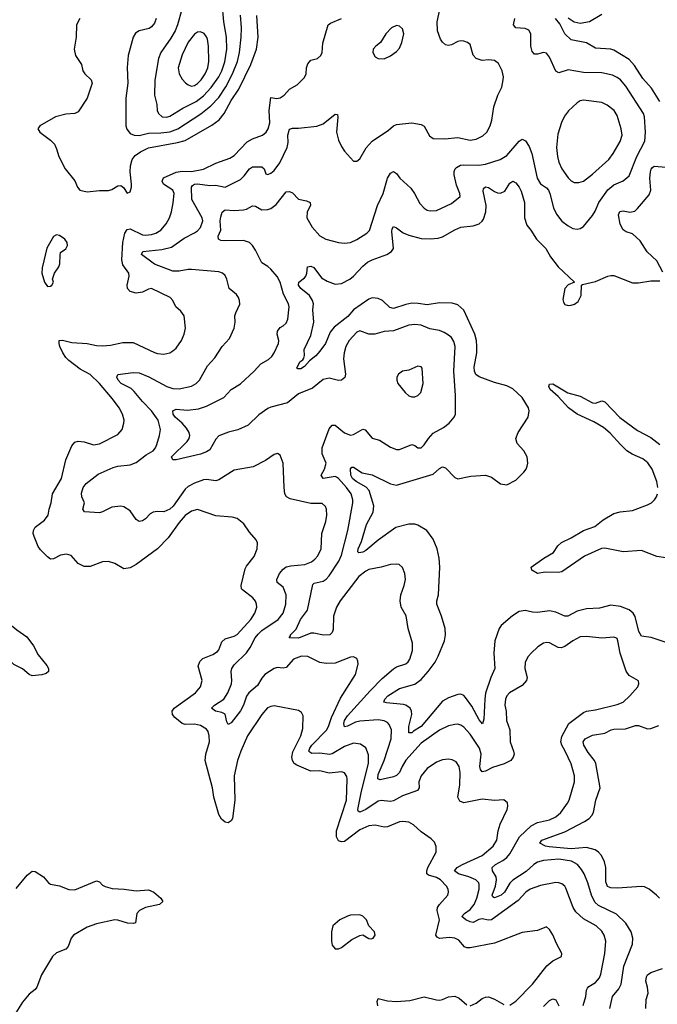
# Model space of a CAD drawing. Header units: inches. Extents: x 1682530 to 1839546, y 640742 to 791647.
# Tile 583 of 656: x 1760089 to 1764253, y 673318 to 679743. Entities that reach past the tile are written whole.
import ezdxf

# ---------------------------------------------------------------- set-up
doc = ezdxf.new("R2010")
doc.units = ezdxf.units.IN
doc.header["$MEASUREMENT"] = 0
doc.layers.add('B7667', color=7, linetype='Continuous')

msp = doc.modelspace()

# ---------------------------------------------------------------- linework, layer by layer
at = {"layer": 'B7667', "color": 5}
for points, elevation in [([(1761147.7, 679810), (1761119.5, 679710), (1761103.5, 679670), (1761076.9, 679623.1), (1761010.2, 679530), (1760995.2, 679490), (1760971, 679349), (1760970.2, 679250), (1760984.7, 679190), (1760986.7, 679150), (1760996, 679130), (1761019.3, 679110), (1761050, 679107.4), (1761070, 679114.2), (1761153.5, 679166.5), (1761241.8, 679210), (1761290, 679247.3), (1761339.1, 679300.9), (1761389.1, 679370), (1761409.5, 679410), (1761428.2, 679468.2), (1761442.3, 679550), (1761440.2, 679630), (1761423, 679730), (1761410.6, 679850.6)], 860), ([(1760480.7, 679750), (1760460.5, 679710), (1760457.6, 679630), (1760443.8, 679550), (1760453, 679510), (1760492.2, 679450), (1760502, 679410), (1760514.3, 679390), (1760554.9, 679350), (1760562.4, 679330), (1760530.2, 679230), (1760470, 679141.3), (1760450, 679131.1), (1760390, 679126.3), (1760322.8, 679110), (1760221, 679050), (1760206.8, 679030), (1760221, 679010), (1760290, 678958), (1760317.1, 678930), (1760330, 678901), (1760343.7, 678850), (1760384.9, 678770), (1760450, 678690.6), (1760465.7, 678650), (1760482, 678630), (1760530, 678619.6), (1760611, 678629), (1760670, 678628.9), (1760690, 678634.6), (1760730, 678658.9), (1760750, 678661.3), (1760767.8, 678647.8), (1760790, 678610.8), (1760810, 678620.7), (1760819.2, 678650), (1760819.8, 678670), (1760810.4, 678750), (1760811.7, 678790), (1760823.2, 678830), (1760843.4, 678856.6), (1760878.1, 678881.9), (1760930, 678907.2), (1761119.3, 678940.7), (1761170, 678955), (1761344.8, 679055.2), (1761390.6, 679089.4), (1761425.2, 679130), (1761470, 679215.2), (1761521.1, 679290), (1761599.4, 679450), (1761635.8, 679550), (1761645.5, 679630), (1761637.8, 679770)], 820), ([(1763769.8, 673310.3), (1763786, 673370), (1763789.8, 673410), (1763797, 673423), (1763806.5, 673433.5), (1763850, 673460.8), (1763875.8, 673490), (1763885, 673515), (1763911.3, 673650), (1763915.8, 673730), (1763906.6, 673770), (1763890, 673796.1), (1763854.2, 673830), (1763770, 673875.5), (1763721.9, 673921.9), (1763704.5, 673950), (1763656.5, 674076.5), (1763649.1, 674089.1), (1763630, 674104.2), (1763610, 674111.7), (1763590, 674112.5), (1763490, 674093.3), (1763423.7, 674070), (1763395.2, 674050), (1763343.6, 673996.4), (1763170, 673868.7), (1763150, 673867.7), (1763110, 673876.6), (1763088.4, 673871.6), (1763050, 673852.5), (1763030, 673856.4), (1763003.1, 673870), (1762977.4, 673890), (1762993.6, 673910), (1763030, 673937), (1763057.7, 673970), (1763074.1, 674010), (1763089.1, 674070), (1763090, 674099), (1763087.9, 674110), (1763068.3, 674130), (1763021.3, 674150), (1762955.6, 674170), (1762928.7, 674190), (1762945.6, 674210), (1762980.9, 674230), (1763108.4, 674290), (1763181.8, 674350), (1763205.3, 674390), (1763214.4, 674450), (1763226.9, 674493.1), (1763272.4, 674590), (1763277.4, 674610), (1763273.7, 674633.7), (1763250, 674651.8), (1763190, 674647.8), (1763110, 674656.1), (1762990, 674632.5), (1762963.4, 674643.4), (1762950.7, 674670), (1762963.2, 674750), (1762966.6, 674830), (1762959.8, 674870), (1762940.1, 674900.1), (1762914.1, 674914.1), (1762890, 674918), (1762850, 674914.2), (1762810, 674898.5), (1762750, 674855.8), (1762710.3, 674810), (1762696.2, 674770), (1762697.6, 674730), (1762687.3, 674712.7), (1762590, 674678.4), (1762530, 674646.2), (1762510, 674641.1), (1762450, 674648.4), (1762430, 674643.2), (1762350, 674589), (1762310, 674572.2), (1762298.9, 674578.9), (1762296.5, 674590), (1762321.2, 674710), (1762367.3, 674890), (1762365.9, 674945.9), (1762350, 674991.3), (1762315.1, 675015.1), (1762270, 675021.8), (1762210, 675001.4), (1762130, 674951.5), (1762112.3, 674947.7), (1762050, 674956), (1761995.8, 674955.8), (1761982.7, 674962.7), (1761978, 674970), (1761984.3, 674990), (1761997.5, 675010), (1762092, 675108), (1762105.9, 675130), (1762126, 675190), (1762183.3, 675316.7), (1762282, 675470), (1762298.7, 675538.7), (1762298, 675558), (1762290, 675574), (1762270, 675585.2), (1762250, 675582.7), (1762150, 675545.1), (1762090, 675541.6), (1762050, 675547.8), (1761970, 675588.6), (1761930, 675590.7), (1761878, 675570), (1761830, 675515.3), (1761810, 675511.6), (1761770, 675516.2), (1761750, 675509.8), (1761690, 675470.5), (1761670, 675446.6), (1761642, 675398), (1761586, 675350), (1761571, 675329), (1761551.1, 675270), (1761530, 675232.4), (1761470, 675154), (1761450, 675144.7), (1761440.7, 675160.7), (1761430, 675211.5), (1761410, 675221.8), (1761367.3, 675230), (1761341.1, 675250), (1761361.1, 675270), (1761421.4, 675310), (1761449, 675350), (1761471.5, 675410), (1761474.6, 675430), (1761469.8, 675490), (1761475.3, 675510), (1761490, 675532.9), (1761570, 675611.3), (1761594, 675646), (1761625.7, 675710), (1761645.5, 675734.5), (1761670, 675757.5), (1761777.6, 675830), (1761809.8, 675870), (1761828.1, 675930), (1761828.9, 675990), (1761810, 676040.5), (1761771.1, 676071.1), (1761767.4, 676090), (1761786.6, 676130), (1761810, 676158.3), (1761830, 676172.1), (1761860.4, 676179.6), (1761951.5, 676188.5), (1761994.8, 676205.2), (1762017.3, 676222.7), (1762035.6, 676244.4), (1762057.3, 676290), (1762062.8, 676390), (1762088.2, 676468.2), (1762094, 676510), (1762092, 676550), (1762086.2, 676566.2), (1762065.4, 676585.4), (1761990, 676585.7), (1761856.3, 676616.3), (1761831.6, 676630), (1761821.3, 676650), (1761815.1, 676690), (1761809.2, 676850), (1761790, 676902), (1761772.7, 676912.7), (1761750, 676906), (1761693.4, 676866.6), (1761614.4, 676825.6), (1761490, 676803.1), (1761390, 676739.7), (1761370, 676734), (1761310, 676742.4), (1761290, 676739.8), (1761230, 676718.2), (1761190, 676697.3), (1761170, 676679.4), (1761091, 676569), (1761070, 676548.6), (1761030, 676532.1), (1760986.2, 676533.8), (1760960.7, 676530), (1760941.8, 676518.2), (1760910, 676486.3), (1760890, 676473), (1760870, 676468), (1760850, 676481.6), (1760810, 676538.5), (1760770, 676563.5), (1760750, 676567.8), (1760690, 676561.8), (1760630, 676530.9), (1760610, 676526.2), (1760511.8, 676531.8), (1760502.4, 676550), (1760511.8, 676590), (1760495.1, 676630), (1760493.1, 676653.1), (1760502.6, 676690), (1760522.6, 676717.4), (1760601.7, 676778.3), (1760699.5, 676820.5), (1760730, 676829.4), (1760810, 676838), (1760850, 676853.6), (1760915.3, 676904.7), (1760961.7, 676930), (1760976.8, 676950), (1760984.8, 676970), (1761002, 677030), (1761007.7, 677070), (1760992.5, 677130), (1760950.5, 677190), (1760890, 677252.6), (1760837.6, 677317.6), (1760816, 677336), (1760752.3, 677370), (1760732.6, 677390), (1760722.4, 677410), (1760730, 677426.8), (1760830, 677441.2), (1760870, 677439.4), (1760933.2, 677413.3), (1761050, 677350.1), (1761090, 677337.1), (1761130, 677333.8), (1761210, 677352.4), (1761242.4, 677370), (1761262.6, 677390), (1761315.4, 677484.6), (1761362.4, 677537.6), (1761411.3, 677610), (1761458.2, 677661.8), (1761489.7, 677730), (1761496.8, 677770), (1761494.8, 677810), (1761499.7, 677830), (1761526.6, 677886.6), (1761525.1, 677910), (1761518.4, 677930), (1761504.5, 677950), (1761456.9, 677990), (1761442, 678050), (1761430, 678074), (1761414, 678090), (1761390, 678096.9), (1761210, 678114), (1761190, 678114), (1761130, 678101.8), (1761090, 678103.2), (1760970, 678147.4), (1760883.6, 678210), (1760893.2, 678230), (1761017.4, 678242.6), (1761080.7, 678259.2), (1761162.3, 678317.7), (1761230, 678351.3), (1761250, 678365), (1761270, 678387.6), (1761284.8, 678430), (1761281.6, 678450), (1761212.1, 678570), (1761210.7, 678649.3), (1761218.5, 678661.5), (1761229.6, 678670), (1761250, 678672.7), (1761330, 678661.2), (1761370, 678663.8), (1761430, 678651.1), (1761530, 678700.7), (1761555.8, 678724.2), (1761590, 678770.2), (1761610, 678782.4), (1761670, 678783.7), (1761684.9, 678770), (1761696.8, 678736.8), (1761710, 678732.7), (1761730, 678742.3), (1761750, 678759.6), (1761787.1, 678810), (1761836.2, 678910), (1761841.8, 678941.8), (1761839.2, 678990), (1761850, 679027.7), (1761870, 679035.8), (1761910, 679035.3), (1762030, 679048.2), (1762070, 679063.7), (1762150, 679127.3), (1762164.7, 679124.7), (1762167.7, 679107.7), (1762158.6, 679010), (1762170, 678957.3), (1762190, 678915.5), (1762210, 678886), (1762270, 678820.7), (1762290, 678820.7), (1762310, 678834.8), (1762352.1, 678907.9), (1762389.8, 678950.2), (1762497.4, 679022.6), (1762530, 679050.4), (1762550, 679059.5), (1762650, 679070.4), (1762710, 679059.3), (1762730, 679047.3), (1762765.9, 678985.8), (1762790, 678968.4), (1762866.5, 678966.5), (1762950, 678974.7), (1763030, 678957.8), (1763070, 678963), (1763114.5, 678985.5), (1763139.8, 679010), (1763160.9, 679050), (1763172.4, 679087.6), (1763184.6, 679175.4), (1763211.1, 679250), (1763236.6, 679303.4), (1763246.9, 679350), (1763248.3, 679370), (1763239.1, 679410), (1763216.8, 679456.8), (1763190, 679477.6), (1763150, 679481.3), (1763110, 679477.4), (1763069.8, 679489.8), (1763051, 679511), (1763030, 679580.9), (1763013.7, 679593.7), (1762990, 679602.9), (1762970, 679605.1), (1762950, 679600.7), (1762910, 679578.4), (1762890, 679574), (1762870, 679578.4), (1762850, 679597), (1762837, 679617), (1762817.2, 679670), (1762814.8, 679730), (1762833.7, 679810)], 760), ([(1760979.3, 679750), (1760970, 679719.6), (1760950, 679696.4), (1760933.5, 679686.5), (1760869.2, 679670.8), (1760844.5, 679655.5), (1760830, 679629.5), (1760797.1, 679510), (1760790.2, 679430.2), (1760794.2, 679330), (1760781.2, 679230), (1760783, 679050), (1760789.5, 679029.5), (1760810, 679000.3), (1760836, 678990), (1760870, 678986.8), (1760930, 679002), (1761010, 679003.9), (1761070, 679011), (1761121.6, 679030), (1761272.1, 679127.9), (1761338.2, 679181.8), (1761390, 679235.9), (1761435.9, 679304.1), (1761478.4, 679390), (1761510.8, 679470), (1761525.5, 679530), (1761536.1, 679630), (1761538.5, 679690), (1761532, 679772)], 840), ([(1763670, 679755.9), (1763710, 679728.1), (1763750, 679720.5), (1763810, 679731.4), (1763890, 679778.6)], 720), ([(1763290, 673313), (1763330, 673338), (1763438, 673450), (1763530.5, 673569.5), (1763570, 673600.9), (1763626.6, 673630), (1763629.6, 673650), (1763594.5, 673714.5), (1763570, 673772.3), (1763550, 673806), (1763530, 673822.7), (1763470, 673799.7), (1763370, 673786.9), (1763190, 673717.8), (1763030, 673686), (1763010, 673687.2), (1762994.1, 673694.1), (1762956.5, 673736.5), (1762930.7, 673750.7), (1762894.9, 673754.9), (1762830, 673748.3), (1762815.8, 673755.8), (1762807.3, 673770), (1762829.8, 673870), (1762814.8, 673930), (1762818.2, 673950), (1762830, 673970.3), (1762884.4, 674030), (1762888.7, 674050), (1762886.6, 674070), (1762875.8, 674090), (1762836.4, 674130), (1762810, 674144.7), (1762759.8, 674159.8), (1762748.7, 674170), (1762748.3, 674190), (1762754.9, 674210), (1762808.2, 674310), (1762807.8, 674347.8), (1762796.9, 674376.9), (1762777.1, 674397.1), (1762710, 674443), (1762661.6, 674490), (1762630, 674506.4), (1762591.6, 674511.6), (1762570, 674507.8), (1762490, 674476.5), (1762470, 674475), (1762410, 674487.1), (1762370, 674481.7), (1762310, 674457), (1762210, 674381.3), (1762190, 674377.3), (1762170, 674384.8), (1762158.4, 674410), (1762157.9, 674450), (1762224.3, 674650), (1762228.1, 674788.1), (1762225, 674805), (1762210, 674828.3), (1762190, 674834.8), (1762110, 674826.2), (1762050, 674841.1), (1761990, 674839.5), (1761898.1, 674878.1), (1761881, 674890), (1761869.9, 674910), (1761866.9, 674930), (1761873.6, 674966.4), (1761925.5, 675070), (1761937.8, 675117.8), (1761940.1, 675200.1), (1761930, 675222.7), (1761910, 675235.6), (1761750, 675265.1), (1761730, 675262.2), (1761707.8, 675252.2), (1761670.2, 675209.8), (1761577.3, 675070), (1761532.2, 674970), (1761511.1, 674910), (1761488.6, 674810), (1761494.7, 674650), (1761478.3, 674530), (1761470, 674514.5), (1761450, 674502.9), (1761430, 674505.6), (1761406, 674526), (1761390, 674557.2), (1761357.7, 674670), (1761347.1, 674730), (1761300.7, 674910), (1761305.2, 674950), (1761328.4, 675030), (1761327.3, 675070), (1761319.2, 675099.2), (1761310, 675114.5), (1761270, 675136.8), (1761230, 675146.2), (1761170, 675143.7), (1761150, 675151.3), (1761101.8, 675190), (1761087.6, 675210), (1761085.7, 675230), (1761098.7, 675250), (1761236.4, 675350), (1761269.8, 675390), (1761279.8, 675430), (1761255.2, 675524.8), (1761264.5, 675555.5), (1761285.8, 675574.2), (1761350, 675601.6), (1761379.7, 675620.3), (1761389.3, 675630.7), (1761410, 675683.1), (1761430, 675704), (1761490, 675720.6), (1761510, 675732.2), (1761598.6, 675830), (1761625.5, 675870), (1761637.8, 675910), (1761636.4, 675930), (1761628.2, 675948.2), (1761611.2, 675970), (1761543.1, 676023.1), (1761537.6, 676030), (1761534.8, 676050), (1761561, 676159), (1761570, 676177.6), (1761619.6, 676240.4), (1761640.4, 676290), (1761642.6, 676330), (1761632.8, 676350), (1761590, 676398.7), (1761552.9, 676452.9), (1761510, 676487.3), (1761476.9, 676496.9), (1761370, 676505), (1761250, 676547.2), (1761210, 676536.8), (1761170, 676507.7), (1761130, 676462.4), (1761058.9, 676361.1), (1760988.2, 676290), (1760850, 676187.7), (1760810, 676166.2), (1760770, 676159.1), (1760710, 676194.7), (1760670, 676207.8), (1760630, 676206), (1760550, 676175.6), (1760510, 676175.6), (1760470, 676195.1), (1760426, 676246), (1760395.6, 676255.6), (1760356, 676250), (1760310, 676225.1), (1760290, 676222.9), (1760270, 676237), (1760224.2, 676284.2), (1760210, 676305.1), (1760183.5, 676370), (1760177.7, 676390), (1760178.3, 676410), (1760190, 676432.4), (1760250, 676478), (1760274, 676510), (1760281.3, 676550), (1760295.3, 676590), (1760304, 676650), (1760361.8, 676750), (1760390.8, 676870), (1760430, 676961.6), (1760450, 676986.7), (1760470, 676993.8), (1760510, 676988.4), (1760570, 676968.3), (1760610, 676974.6), (1760730, 677037), (1760757.3, 677070), (1760769.7, 677110), (1760771.1, 677130), (1760761.1, 677170), (1760738.3, 677210), (1760695.1, 677270), (1760609.1, 677370), (1760550, 677427.1), (1760483.1, 677463.1), (1760410, 677518.7), (1760390, 677539.1), (1760370, 677569.8), (1760351.8, 677610), (1760345.9, 677630), (1760347.1, 677650), (1760369, 677651), (1760430, 677635.7), (1760529.6, 677629.6), (1760590, 677616.8), (1760630, 677614.8), (1760681.8, 677618.2), (1760763.5, 677636.5), (1760830, 677635.8), (1760970, 677571.6), (1760990, 677564.9), (1761030, 677561.1), (1761069, 677570), (1761090, 677581.6), (1761110, 677599.1), (1761146.3, 677650), (1761162.6, 677690), (1761171.1, 677730), (1761162.3, 677810), (1761142.2, 677842.2), (1761107.6, 677870), (1761089.5, 677910), (1761072.7, 677930), (1760950, 677988.4), (1760930, 677985.1), (1760890, 677964.4), (1760850, 677958.9), (1760810, 677968.7), (1760792.4, 677990), (1760790.9, 678010.9), (1760803.2, 678070), (1760800.8, 678090), (1760763.5, 678143.5), (1760756.5, 678176.5), (1760763.5, 678290), (1760776.2, 678350), (1760790, 678373.6), (1760810, 678377.9), (1760890, 678339.6), (1760910, 678336.2), (1760950, 678340.8), (1760978, 678350), (1761010, 678369.3), (1761045.3, 678410), (1761067.3, 678450), (1761080.2, 678490), (1761091.6, 678548.3), (1761097, 678610), (1761090, 678631.2), (1761029.2, 678670), (1761019.2, 678690), (1761029, 678711), (1761111.4, 678748.6), (1761150, 678753.7), (1761210, 678751.9), (1761290, 678767.9), (1761370, 678807.5), (1761460.7, 678839.3), (1761490, 678856.9), (1761574.2, 678945.8), (1761610, 678965.7), (1761675.1, 678990), (1761699.1, 679010), (1761711.8, 679030), (1761722.4, 679070), (1761718.5, 679150), (1761730, 679234.8), (1761767.9, 679227.9), (1761790, 679233.4), (1761816, 679250), (1761851.3, 679288.7), (1761901, 679319), (1761950, 679366.4), (1761960.5, 679390), (1761961.7, 679430), (1761970, 679455.5), (1761990, 679478.4), (1762034, 679490), (1762056.2, 679510), (1762063.6, 679530), (1762068, 679590), (1762103.7, 679710), (1762118.7, 679721.3), (1762190, 679750.8)], 780), ([(1763942.2, 673290), (1763961.4, 673370), (1764000.8, 673419.2), (1764017.7, 673450), (1764033.4, 673566.6), (1764091.4, 673710), (1764092.2, 673750), (1764082.8, 673790), (1764046.6, 673846.6), (1763986.2, 673906.2), (1763870, 673963.4), (1763845.2, 673985.2), (1763823, 674030), (1763799.8, 674110), (1763775.3, 674170), (1763758.6, 674198.6), (1763731.7, 674230), (1763691.6, 674251.6), (1763610, 674264.3), (1763510, 674256), (1763470, 674244.6), (1763445.9, 674230), (1763396.3, 674183.7), (1763310, 674128.8), (1763290, 674107.8), (1763254.1, 674050), (1763232.8, 674030), (1763190, 674013.1), (1763179.3, 674019.3), (1763174.8, 674030), (1763195.4, 674090), (1763202.9, 674130), (1763200.2, 674150), (1763177, 674190), (1763174.6, 674210), (1763197.2, 674230), (1763244.3, 674255.7), (1763270, 674275.3), (1763290, 674300.7), (1763353.4, 674410), (1763430, 674482.2), (1763470, 674503.5), (1763550, 674520.9), (1763590, 674541), (1763623.5, 674570), (1763666.6, 674630), (1763676.5, 674650), (1763713.1, 674770), (1763712.8, 674810), (1763690, 674887.6), (1763652, 674970), (1763628.6, 675008.6), (1763622.9, 675030), (1763630, 675066), (1763674.5, 675150), (1763770, 675221.3), (1763790, 675231.3), (1763850, 675240.2), (1763990, 675274), (1764029.5, 675290), (1764072.8, 675330), (1764125.1, 675390), (1764133.3, 675410), (1764130, 675428), (1764070, 675463.6), (1764050, 675492.3), (1764009.9, 675609.9), (1763996.2, 675690), (1763990, 675705.1), (1763982.7, 675710), (1763970, 675714.5), (1763890, 675706.6), (1763790, 675718.9), (1763750, 675715.3), (1763702, 675690), (1763650, 675652.8), (1763624.7, 675644.7), (1763605.9, 675645.9), (1763550, 675677.4), (1763530, 675679.1), (1763510, 675674.5), (1763472.2, 675650), (1763428.8, 675610), (1763410, 675587), (1763390.3, 675550), (1763388.9, 675510), (1763403.6, 675450), (1763398.3, 675430), (1763370, 675398), (1763288.7, 675350), (1763270, 675331.3), (1763260.8, 675310), (1763258.3, 675270), (1763266.7, 675230), (1763269.2, 675170), (1763289.1, 675110), (1763291.4, 675030), (1763314.7, 674970), (1763317.2, 674950), (1763311.1, 674930), (1763295.8, 674910), (1763251.9, 674888.1), (1763177, 674863), (1763130, 674839.8), (1763110, 674835.6), (1763097.8, 674850), (1763093.4, 674870), (1763103, 674950), (1763091.6, 674990), (1763030, 675081.2), (1762990, 675126.4), (1762970, 675139.2), (1762950, 675145.1), (1762930, 675144.2), (1762890, 675134.6), (1762830, 675106.5), (1762710, 675021.2), (1762610, 674910.6), (1762586.1, 674870), (1762570.1, 674830), (1762550, 674812), (1762530, 674802.1), (1762443.1, 674783.1), (1762428.8, 674788.8), (1762430, 674817.6), (1762469, 674910), (1762515.2, 675050), (1762516.5, 675110), (1762502.9, 675142.9), (1762490, 675157.2), (1762470, 675168.1), (1762430, 675174.6), (1762310, 675166.5), (1762281.2, 675158.8), (1762230, 675132.5), (1762210, 675128.8), (1762205.2, 675150), (1762209.9, 675170), (1762230, 675200.2), (1762377.3, 675362.7), (1762456.9, 675443.1), (1762530, 675508.1), (1762550, 675520.7), (1762610, 675540.3), (1762626.7, 675553.3), (1762636.8, 675570), (1762653.7, 675626.3), (1762654.8, 675674.8), (1762625.8, 675770), (1762612.3, 675852.2), (1762581.3, 675910), (1762573.7, 675950), (1762578.5, 675990), (1762600.4, 676050), (1762608.5, 676090), (1762604, 676130), (1762588.5, 676168.5), (1762567.1, 676187.1), (1762550, 676191.1), (1762510, 676188.3), (1762450.2, 676169.8), (1762370, 676154.6), (1762350, 676145), (1762304.6, 676110), (1762181.2, 675950), (1762157.9, 675910), (1762138.7, 675850), (1762137.2, 675762.8), (1762130, 675743.5), (1762114, 675730), (1762073.6, 675726.4), (1762010, 675741), (1761990, 675740.6), (1761910, 675707.9), (1761848.7, 675710), (1761858, 675722), (1761858.4, 675730), (1761894.6, 675765.4), (1761922.7, 675830), (1761969.2, 675890), (1762002.4, 676057.6), (1762012.7, 676067.3), (1762070, 676079.4), (1762090, 676092.8), (1762110, 676114.7), (1762173, 676210), (1762190.4, 676250), (1762232.6, 676410), (1762264.8, 676590), (1762264.4, 676610), (1762253.3, 676650), (1762222.6, 676690), (1762170, 676749.1), (1762157.6, 676757.6), (1762150, 676761.7), (1762069.9, 676749.9), (1762058, 676770), (1762078.7, 676810), (1762090.6, 676850), (1762064, 676910), (1762063.7, 676950), (1762110, 677072.7), (1762130, 677097), (1762150, 677096.5), (1762210, 677047.9), (1762250, 677031.6), (1762270, 677035.6), (1762330, 677070.4), (1762345.7, 677065.7), (1762390, 677012.7), (1762438.3, 676998.3), (1762510, 676952.7), (1762550, 676939.5), (1762570, 676938.7), (1762650, 676971.6), (1762670, 676964.4), (1762690, 676948.8), (1762710, 676950.3), (1762730, 676968.9), (1762758, 677010), (1762790, 677044), (1762857.7, 677082.3), (1762894.3, 677110), (1762926.6, 677150), (1762934, 677170), (1762935.8, 677290), (1762923.2, 677450), (1762933.3, 677610), (1762924, 677644), (1762908.5, 677668.5), (1762890, 677685.3), (1762861.2, 677701.2), (1762830, 677714.2), (1762766.8, 677726.8), (1762710, 677749), (1762670, 677755.2), (1762630, 677749.8), (1762530, 677712.9), (1762470, 677708.9), (1762408.2, 677691.8), (1762370, 677690.9), (1762310, 677712.8), (1762290, 677704.2), (1762240.7, 677650), (1762218.8, 677610), (1762208.1, 677570), (1762204.7, 677530), (1762216.9, 677430), (1762212, 677408), (1762190.6, 677390), (1762170, 677388.3), (1762110, 677403), (1762070, 677395.1), (1762001.9, 677338.2), (1761910, 677302.5), (1761837.2, 677242.8), (1761730, 677215), (1761710, 677205.2), (1761650, 677164.9), (1761582.1, 677097.9), (1761513.8, 677066.2), (1761451.6, 677051.6), (1761390, 677027.4), (1761370, 677006.2), (1761330, 676935.3), (1761310, 676922.3), (1761270, 676907.3), (1761110, 676871.8), (1761088.7, 676870), (1761079.6, 676890), (1761183, 676990), (1761196.3, 677010), (1761199.7, 677030), (1761195.1, 677050), (1761177.9, 677077.9), (1761149.9, 677109.9), (1761104.8, 677150), (1761090.9, 677170), (1761090, 677190.3), (1761110, 677200.7), (1761185.9, 677194.1), (1761256.5, 677203.5), (1761310, 677222), (1761423.1, 677276.9), (1761470, 677330.3), (1761530, 677367.8), (1761620.4, 677450), (1761662.8, 677497.2), (1761713.7, 677526.3), (1761735, 677545), (1761751.4, 677568.6), (1761779.8, 677630), (1761781.5, 677650), (1761769.7, 677690), (1761772, 677710), (1761790, 677735.5), (1761810, 677745.5), (1761830, 677763), (1761839.7, 677790), (1761848.4, 677870), (1761843.5, 677890), (1761811.8, 677951.8), (1761790, 678031), (1761770, 678066.8), (1761730, 678115.3), (1761710, 678132.9), (1761670, 678156.4), (1761630, 678239.8), (1761610, 678270.7), (1761589.4, 678289.4), (1761550, 678302.4), (1761430, 678299.9), (1761403, 678303), (1761386.3, 678310), (1761384.8, 678330), (1761402.2, 678370), (1761399.2, 678430), (1761402.7, 678457.3), (1761412, 678488), (1761430, 678503.2), (1761490, 678498.3), (1761550, 678503.2), (1761570, 678506.5), (1761610, 678528.9), (1761630, 678526.5), (1761670, 678502.8), (1761710, 678503.6), (1761730, 678511.5), (1761763.7, 678536.3), (1761830, 678619.3), (1761850, 678621.6), (1761870, 678613), (1761910, 678573), (1761962, 678562), (1761986, 678550), (1761987.3, 678530), (1761966.4, 678490), (1761964.4, 678450), (1761999.5, 678390), (1762050, 678331.8), (1762087.7, 678310), (1762170.7, 678290), (1762210, 678285), (1762250.4, 678289.6), (1762290, 678308.1), (1762356.2, 678350), (1762373.4, 678366.6), (1762426.3, 678530), (1762462.5, 678610), (1762490, 678708), (1762510, 678742), (1762530, 678751.8), (1762550, 678738.7), (1762572.3, 678710), (1762643.2, 678643.2), (1762667.6, 678610), (1762703, 678543), (1762730, 678512.4), (1762750, 678500.3), (1762770, 678494.9), (1762810, 678499), (1762910, 678544.6), (1762965.1, 678590), (1762962.4, 678610), (1762942.3, 678662.3), (1762927.1, 678730), (1762926.6, 678753.4), (1762932.1, 678770), (1762940.9, 678779.1), (1762966.8, 678793.2), (1762990, 678797.1), (1763086.4, 678793.6), (1763130, 678799.3), (1763227, 678830), (1763270, 678856.9), (1763350, 678950.3), (1763370, 678963.7), (1763393.1, 678953.1), (1763415.4, 678915.4), (1763432.8, 678870), (1763468, 678708), (1763490, 678672.8), (1763530, 678645.6), (1763541.5, 678630), (1763551.2, 678610), (1763575.2, 678515.2), (1763593.9, 678473.9), (1763628.9, 678428.9), (1763670, 678396.9), (1763700.4, 678380.4), (1763730, 678376.5), (1763750, 678381.1), (1763770, 678392.7), (1763830, 678465.3), (1763847, 678493), (1763870.6, 678550), (1763930, 678632.8), (1763970, 678666.3), (1764030, 678692.4), (1764070, 678724.9), (1764119.2, 678850), (1764170.6, 678949.4), (1764176.8, 679010), (1764169.1, 679109.1), (1764163.5, 679130), (1764046.6, 679310), (1764013.1, 679350), (1763990, 679366.8), (1763960.4, 679380.4), (1763890, 679395.3), (1763770, 679399.3), (1763670, 679415.8), (1763610, 679395.8), (1763590, 679407.6), (1763550, 679498), (1763530, 679524.5), (1763510, 679529.6), (1763470, 679518.7), (1763450, 679518.4), (1763435.6, 679535.6), (1763427, 679570), (1763426.6, 679650), (1763414.3, 679674.3), (1763390, 679684.7), (1763329.7, 679690), (1763313.5, 679710), (1763323, 679750)], 740), ([(1764268.6, 679208.6), (1764215.5, 679295.5), (1764159, 679359), (1764103.3, 679443.3), (1764070, 679482.9), (1763970, 679543.7), (1763950, 679551.6), (1763850, 679556.8), (1763790, 679592.5), (1763690, 679611.5), (1763650, 679650.9), (1763615.7, 679715.7), (1763587.8, 679750)], 720), ([(1764290, 678095.3), (1764249.2, 678170), (1764187.3, 678227.3), (1764140.3, 678300.3), (1764090, 678344.7), (1764050, 678359.2), (1764030, 678372.4), (1764009.9, 678409.9), (1763999.5, 678470), (1764007.5, 678492.5), (1764030, 678496.8), (1764073.5, 678486.5), (1764106.2, 678493.8), (1764124.7, 678510), (1764199.3, 678600.7), (1764209.8, 678630.2), (1764205, 678710), (1764208.6, 678750), (1764212.7, 678767.3), (1764221.1, 678778.9), (1764233.5, 678786.5), (1764310, 678780.2)], 720), ([(1764310, 675678.7), (1764212.2, 675712.2), (1764150, 675719.7), (1764131.7, 675751.7), (1764108.2, 675848.2), (1764096.4, 675870), (1764070, 675893.1), (1764012.9, 675912.9), (1763950, 675921.8), (1763876.1, 675903.9), (1763790, 675898), (1763730, 675882.6), (1763668.4, 675851.7), (1763650, 675851), (1763590, 675876.5), (1763550, 675885), (1763470, 675875.3), (1763437, 675877), (1763390, 675887.8), (1763350, 675882.4), (1763306.5, 675853.5), (1763234, 675790), (1763220.9, 675770), (1763192.6, 675690), (1763184.7, 675610), (1763192.9, 675510), (1763165.8, 675450), (1763131.9, 675348.1), (1763125.9, 675310), (1763121.1, 675178.9), (1763111.6, 675148.4), (1763090, 675174.3), (1763042.8, 675262.8), (1763001.2, 675321.2), (1762990, 675333.7), (1762970, 675341.9), (1762950, 675339.6), (1762890, 675318.1), (1762850, 675295.8), (1762710, 675131.2), (1762660.2, 675099.8), (1762650, 675088.6), (1762630, 675089.3), (1762630.8, 675130.8), (1762648.9, 675210), (1762648.6, 675230), (1762639.7, 675250), (1762611.8, 675270), (1762594.7, 675274.7), (1762484.5, 675284.5), (1762467.6, 675290), (1762474.5, 675310), (1762493.1, 675330), (1762570, 675379), (1762670, 675406.1), (1762710, 675438.5), (1762756.4, 675490), (1762801.9, 675550), (1762822.8, 675590), (1762862.3, 675690), (1762870.8, 675730), (1762867.3, 675770), (1762844.4, 675850), (1762813.3, 675930), (1762813.5, 675950), (1762823.1, 675990), (1762833.7, 676170), (1762827.8, 676230), (1762814.6, 676290), (1762790, 676353.7), (1762747.1, 676410), (1762690, 676443.8), (1762670, 676450.4), (1762631.2, 676451.2), (1762546, 676430), (1762430, 676346.5), (1762350, 676279.4), (1762330, 676268.2), (1762303.5, 676263.5), (1762296.9, 676270), (1762299.1, 676290), (1762321.1, 676338.9), (1762354.6, 676450), (1762397.6, 676530), (1762400.9, 676570), (1762370.6, 676670.6), (1762352.6, 676692.6), (1762285.6, 676730), (1762262.5, 676750), (1762250.7, 676770), (1762250, 676812), (1762257.2, 676822.8), (1762270, 676823.1), (1762326.4, 676786.4), (1762390, 676772.7), (1762510, 676714.8), (1762550, 676705.8), (1762790, 676777.6), (1762830, 676814.4), (1762850, 676825.3), (1762870, 676819.5), (1762930, 676756.4), (1762950, 676747), (1763034.5, 676765.5), (1763130, 676770.4), (1763170, 676758), (1763230, 676713.4), (1763270, 676708.4), (1763330, 676738), (1763380.7, 676790), (1763395.6, 676810), (1763402.9, 676830), (1763407.3, 676850), (1763402.9, 676890), (1763380.7, 676930), (1763337.7, 676977.7), (1763329.7, 677009.7), (1763344.7, 677050), (1763409.7, 677150), (1763417.2, 677190), (1763412.7, 677210), (1763370, 677278.5), (1763310, 677333.6), (1763270, 677354.2), (1763190, 677375.8), (1763090, 677413.3), (1763068.3, 677428.3), (1763059.4, 677450), (1763056.4, 677476.4), (1763073.7, 677570), (1763074.8, 677610), (1763072.2, 677650), (1763060.9, 677690), (1762990, 677846.9), (1762950, 677882.4), (1762913, 677893), (1762830, 677894.7), (1762750, 677881.5), (1762691.3, 677891.3), (1762650, 677892.3), (1762610, 677884.7), (1762530, 677858.7), (1762505.2, 677865.2), (1762458, 677910), (1762430, 677924.5), (1762390, 677928.2), (1762370, 677919.8), (1762270, 677850.6), (1762232.7, 677807.3), (1762143, 677737), (1762115.5, 677704.5), (1762085.3, 677630), (1762050, 677579.7), (1762022.3, 677550), (1761982.6, 677517.4), (1761950, 677479.5), (1761925.4, 677465.4), (1761904.5, 677464.5), (1761899, 677470), (1761919.3, 677510), (1761937.1, 677522.9), (1761944.7, 677535.3), (1761948.1, 677551.9), (1761945.7, 677590), (1761990, 677682), (1762009.9, 677770), (1762003.9, 677850), (1762007.5, 677890), (1762001.8, 677910), (1761982.4, 677942.4), (1761925.4, 677990), (1761909.7, 678010.3), (1761912.7, 678030), (1761950, 678059.1), (1761957.6, 678070), (1761965.1, 678090), (1761969.6, 678130.4), (1761990, 678135.8), (1762010, 678126.4), (1762058.9, 678058.9), (1762096.1, 678036.1), (1762150, 678017), (1762190, 678021), (1762244.2, 678050), (1762270, 678069.4), (1762330, 678134.8), (1762359.9, 678160.1), (1762390, 678175.9), (1762487.3, 678210), (1762517.4, 678230), (1762529.8, 678250.2), (1762518.3, 678361.7), (1762521.2, 678378.8), (1762530, 678393.1), (1762550, 678384.7), (1762592.7, 678352.7), (1762630, 678337.2), (1762710, 678314.8), (1762770, 678313.4), (1762822.1, 678317.9), (1762850, 678326), (1762930, 678371.9), (1762970, 678388.5), (1763050, 678398.4), (1763089.8, 678410.2), (1763110, 678427.4), (1763118.4, 678441.6), (1763134.2, 678490), (1763136.4, 678530), (1763116, 678624), (1763118.4, 678641.6), (1763130, 678651.9), (1763150, 678647.7), (1763190, 678622.5), (1763210, 678613.7), (1763230, 678611.2), (1763256.2, 678623.8), (1763290, 678677.4), (1763310, 678690.3), (1763330, 678678.3), (1763350.6, 678650.6), (1763363.3, 678623.3), (1763384.7, 678550), (1763386.4, 678450), (1763401.5, 678401.5), (1763427.1, 678370), (1763463.9, 678310), (1763525.8, 678250), (1763555.8, 678195.8), (1763605.3, 678130), (1763711.3, 678030), (1763670, 678014), (1763650, 677989.2), (1763636.4, 677916.4), (1763639.3, 677899.3), (1763650, 677884), (1763670, 677879.1), (1763690, 677880.5), (1763713.1, 677886.9), (1763736.1, 677903.9), (1763755.6, 677944.4), (1763759, 678010), (1763764.5, 678015.5), (1763850, 678035.3), (1763930, 678070.3), (1763950, 678074.9), (1763970, 678073.4), (1764090, 678027), (1764130, 678026.7), (1764210, 678039.1), (1764270, 678038.8)], 720), ([(1764255.6, 676690), (1764248.9, 676730), (1764220.1, 676810), (1764192.2, 676852.2), (1764157.7, 676877.7), (1764088.1, 676908.1), (1764054.7, 676930), (1764012.2, 676970), (1763945.4, 677045.4), (1763902.3, 677082.3), (1763839.1, 677119.1), (1763730, 677169.9), (1763672.6, 677210), (1763604.9, 677284.9), (1763552.3, 677330), (1763543.7, 677350), (1763550, 677364.7), (1763570, 677366.8), (1763667.6, 677307.6), (1763750, 677286.4), (1763830, 677242), (1763850, 677241.3), (1763890, 677255.3), (1763910, 677250.3), (1764007.6, 677147.6), (1764123.1, 677063.1), (1764210, 677017.7), (1764270, 676970.9)], 680), ([(1764308.7, 676231.3), (1764250, 676239.4), (1764150, 676278.4), (1764030, 676271.7), (1763910, 676295.1), (1763888.5, 676291.5), (1763777.6, 676242.4), (1763630, 676139.8), (1763604.8, 676135.2), (1763521.5, 676138.5), (1763470, 676129.4), (1763434.5, 676150), (1763428.7, 676170), (1763512.7, 676230), (1763574.2, 676265.8), (1763603.5, 676310), (1763627.6, 676332.4), (1763690, 676361.4), (1763770, 676409), (1763844.1, 676435.9), (1763899.7, 676480.3), (1763970, 676521.2), (1764010, 676530.7), (1764090, 676539.8), (1764190, 676576.3), (1764214.7, 676590), (1764235.6, 676610), (1764248.7, 676630), (1764254.6, 676650)], 680), ([(1760000, 675819.1), (1760070, 675761.8), (1760135.1, 675715.1), (1760178.3, 675658.3), (1760210, 675599.3), (1760266.4, 675530), (1760277.6, 675510), (1760278, 675490), (1760262.6, 675477.4), (1760232.5, 675467.5), (1760170, 675460.5), (1760150, 675471.2), (1760107.2, 675507.1), (1760050, 675535.6), (1760000, 675587.6)], 780), ([(1764268.4, 674010), (1764248.4, 674030), (1764198.9, 674070), (1764170, 674084.1), (1764150, 674086.3), (1763990, 674074.9), (1763950, 674077.7), (1763926.9, 674086.9), (1763916.7, 674116.7), (1763917.2, 674210), (1763908.4, 674248.4), (1763887.5, 674290), (1763870, 674311.4), (1763846.9, 674326.9), (1763790, 674341.7), (1763690, 674333.3), (1763546.5, 674346.5), (1763522.9, 674350), (1763485.1, 674370), (1763498, 674390), (1763650, 674443.4), (1763777.7, 674510), (1763808.6, 674531.4), (1763826, 674550), (1763835.6, 674570), (1763850.8, 674650), (1763880.3, 674730), (1763852.5, 674890), (1763843.6, 674910), (1763800.8, 674960.8), (1763772.7, 675010), (1763769.9, 675030), (1763782.5, 675050), (1763830, 675074.3), (1763910, 675087.3), (1763951.1, 675108.9), (1763970, 675113.6), (1764044.2, 675115.8), (1764110, 675138.3), (1764130, 675137.4), (1764190, 675116), (1764210, 675116.9), (1764263.3, 675136.7)], 720), ([(1760065.2, 674074.8), (1760138.8, 674161.2), (1760170, 674187.7), (1760190, 674185.5), (1760244, 674150), (1760277.3, 674110), (1760290, 674101.6), (1760350, 674090.3), (1760410, 674067), (1760450, 674065.7), (1760590, 674123.8), (1760610, 674116.3), (1760630, 674096.3), (1760646.9, 674086.9), (1760693.7, 674073.7), (1760770.2, 674070.2), (1760850, 674058.7), (1760930, 674064.9), (1760964.7, 674050), (1761011, 674010), (1761024.7, 673990), (1761002, 673970), (1760910, 673949.6), (1760870.7, 673930), (1760854.8, 673910), (1760844.7, 673850), (1760830, 673845.1), (1760793.5, 673846.5), (1760730, 673867.1), (1760710, 673868.4), (1760590, 673842.2), (1760530, 673821.1), (1760441.3, 673770), (1760425.7, 673750), (1760405.7, 673694.3), (1760390, 673676.9), (1760330, 673653), (1760302.4, 673630), (1760230.3, 673510), (1760201.1, 673430), (1760190, 673414), (1760150, 673384.2), (1760107.7, 673332.3), (1760030.3, 673210)], 780), ([(1764177.6, 673290), (1764181.1, 673350), (1764192.4, 673390), (1764188.6, 673430), (1764177.6, 673470), (1764182.6, 673497.4), (1764189.9, 673510.1), (1764210, 673525.3), (1764287.4, 673552.6)], 720), ([(1762428.2, 673308.2), (1762423.6, 673336.4), (1762430, 673355.3), (1762490, 673340.8), (1762550, 673336.1), (1762637.2, 673342.8), (1762730, 673367.2), (1762810, 673346.4), (1762830, 673345.4), (1762850, 673349.2), (1762890, 673366.9), (1762930, 673371.3), (1762958.8, 673358.8), (1763010, 673314.4)], 780), ([(1763030, 673308.5), (1763070, 673325.3), (1763110, 673356), (1763130, 673364.6), (1763150, 673366.3), (1763190, 673351.5), (1763250, 673316.5)], 780), ([(1763510, 673304.7), (1763550, 673342), (1763570, 673354.6), (1763590, 673348.2), (1763610, 673308.5)], 760)]:
    msp.add_lwpolyline(points, dxfattribs=dict(at, elevation=elevation))
for points, elevation in [([(1762550, 679705.1), (1762517.4, 679690), (1762480.2, 679650), (1762445.9, 679594.1), (1762414, 679570), (1762397.3, 679550), (1762394.8, 679530), (1762410, 679501), (1762430.7, 679490.7), (1762470, 679487.3), (1762510, 679506.8), (1762550, 679536), (1762570, 679558), (1762585.6, 679594.4), (1762597.3, 679650), (1762590, 679683.7), (1762570, 679700.4)], 780), ([(1761270, 679663.5), (1761250, 679660.7), (1761230, 679648.7), (1761190, 679596.8), (1761150, 679514.3), (1761124.8, 679430), (1761130.2, 679390), (1761150, 679355.3), (1761171.7, 679331.7), (1761190, 679317.8), (1761210, 679310.2), (1761230, 679312.8), (1761250, 679326), (1761273.5, 679350), (1761300.2, 679390), (1761316.7, 679430), (1761324.3, 679470), (1761322.1, 679570), (1761315, 679615), (1761310, 679631.2), (1761293.8, 679653.8)], 880), ([(1763770, 679218.5), (1763750, 679213.7), (1763730, 679200.4), (1763672.5, 679147.5), (1763647.1, 679112.9), (1763627.1, 679072.9), (1763603.3, 678996.7), (1763594.8, 678910), (1763600.6, 678850), (1763610, 678813.4), (1763630.1, 678770.1), (1763670, 678710.4), (1763690, 678691.7), (1763710, 678681.5), (1763740.3, 678680.3), (1763770, 678689), (1763830, 678735), (1763936.5, 678830), (1763965.5, 678870), (1764010, 678948.8), (1764022.5, 678990), (1764016.8, 679030), (1763990, 679118), (1763971.1, 679151.1), (1763925.1, 679185.1), (1763890, 679202.4)], 760), ([(1760330, 678339.3), (1760310, 678329), (1760266.9, 678253.1), (1760235.1, 678124.9), (1760233.7, 678090), (1760250, 678031.3), (1760270, 678002.8), (1760290, 678004.9), (1760299, 678010), (1760309.2, 678030), (1760303.6, 678050), (1760316, 678090), (1760345.6, 678130), (1760351.8, 678150), (1760352.5, 678207.5), (1760356.5, 678223.5), (1760390, 678247.7), (1760400.7, 678270), (1760398.4, 678290), (1760383.7, 678310), (1760350, 678334.5)], 820), ([(1762690, 677482), (1762630, 677456), (1762590, 677449), (1762562.8, 677430), (1762551, 677410), (1762551.3, 677390), (1762558, 677370), (1762606.8, 677310), (1762630, 677288), (1762650, 677281.6), (1762670, 677282.4), (1762690, 677290.5), (1762709.5, 677310), (1762723.6, 677370), (1762718, 677470), (1762710, 677478)], 760), ([(1762310, 673902.7), (1762250, 673899.5), (1762230, 673894), (1762180.7, 673870), (1762133.4, 673830), (1762125.3, 673790), (1762125.3, 673730), (1762130, 673704.7), (1762150, 673680.7), (1762170, 673680.5), (1762190, 673688.2), (1762258.6, 673741.4), (1762310, 673767.7), (1762330.7, 673770.7), (1762370, 673748), (1762384.9, 673744.9), (1762398, 673750), (1762409.4, 673770), (1762406, 673790), (1762369.4, 673829.4), (1762353.2, 673870), (1762330, 673893.2)], 820)]:
    msp.add_lwpolyline(points, close=True, dxfattribs=dict(at, elevation=elevation))

doc.saveas('drawing.dxf')
